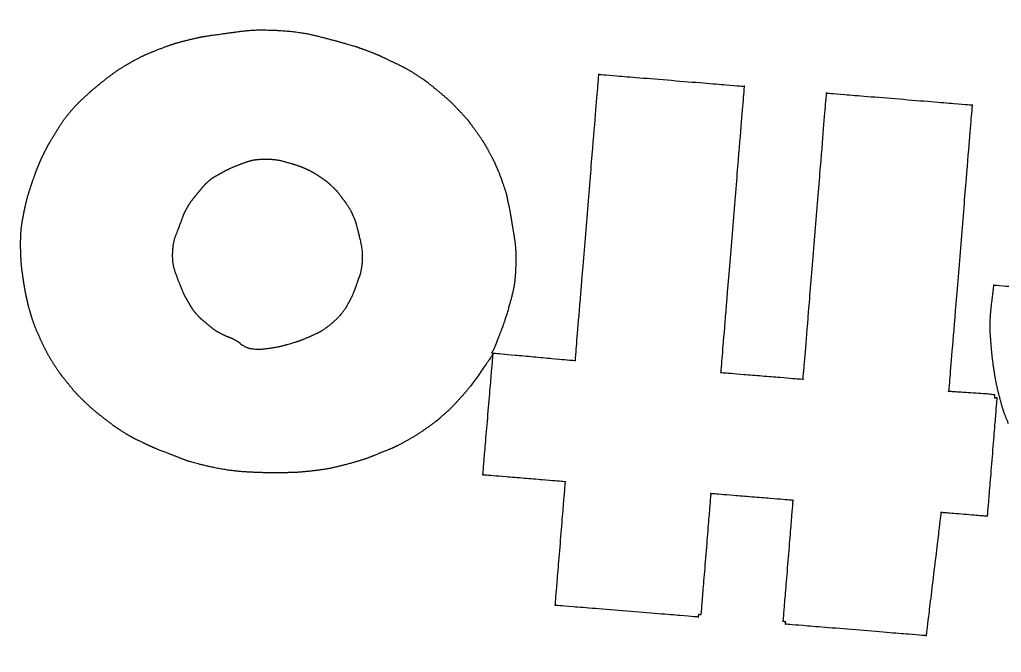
# Model space of a CAD drawing. Extents: x 2001876 to 2025694, y 804561 to 868938.
# Drawn here: x 2023034.14 to 2023063.24, y 807557.16 to 807575.93 of the extents above; entities that cross this region are included whole.
import ezdxf

# ---------------------------------------------------------------- set-up
doc = ezdxf.new("R2010")
doc.units = 0
doc.layers.add('Default', color=7, linetype='Continuous')
doc.layers.add('RD_PD_CLEAR ZONE', color=7, linetype='Continuous')

msp = doc.modelspace()

# ---------------------------------------------------------------- linework, layer by layer
at = {"layer": 'Default'}
for points in [[(2023039.145, 807575.331), (2023039.452, 807575.406), (2023039.683, 807575.447), (2023040.122, 807575.507)], [(2023040.122, 807575.507), (2023040.565, 807575.571), (2023041.196, 807575.642), (2023041.8, 807575.611)], [(2023041.8, 807575.611), (2023042.404, 807575.58), (2023043.335, 807575.353), (2023043.718, 807575.244)], [(2023038.283, 807575.06), (2023038.575, 807575.173), (2023038.837, 807575.256), (2023039.145, 807575.331)], [(2023043.718, 807575.244), (2023044.097, 807575.135), (2023044.23, 807575.088), (2023044.469, 807575)], [(2023037.382, 807574.636), (2023037.674, 807574.804), (2023037.986, 807574.943), (2023038.283, 807575.06)], [(2023044.469, 807575), (2023044.708, 807574.907), (2023044.91, 807574.818), (2023045.147, 807574.702)], [(2023036.544, 807574.052), (2023036.759, 807574.222), (2023037.09, 807574.469), (2023037.382, 807574.636)], [(2023045.147, 807574.702), (2023045.38, 807574.592), (2023045.647, 807574.456), (2023045.868, 807574.315)], [(2023045.868, 807574.315), (2023046.089, 807574.173), (2023046.248, 807574.055), (2023046.471, 807573.873)], [(2023050.61, 807565.819), (2023050.61, 807565.819), (2023051.306, 807574.307), (2023051.306, 807574.307)], [(2023051.306, 807574.307), (2023051.306, 807574.307), (2023055.615, 807573.954), (2023055.615, 807573.954)], [(2023036.063, 807573.636), (2023036.221, 807573.782), (2023036.329, 807573.878), (2023036.544, 807574.052)], [(2023046.471, 807573.873), (2023046.689, 807573.695), (2023046.982, 807573.43), (2023047.179, 807573.217)], [(2023055.615, 807573.954), (2023055.615, 807573.954), (2023054.92, 807565.466), (2023054.92, 807565.466)], [(2023057.362, 807565.266), (2023057.362, 807565.266), (2023058.058, 807573.754), (2023058.058, 807573.754)], [(2023058.058, 807573.754), (2023058.058, 807573.754), (2023062.372, 807573.4), (2023062.372, 807573.4)], [(2023035.624, 807573.179), (2023035.781, 807573.367), (2023035.91, 807573.493), (2023036.063, 807573.636)], [(2023062.372, 807573.4), (2023062.372, 807573.4), (2023061.677, 807564.912), (2023061.677, 807564.912)], [(2023035.153, 807572.492), (2023035.269, 807572.688), (2023035.467, 807572.991), (2023035.624, 807573.179)], [(2023047.179, 807573.217), (2023047.376, 807573.01), (2023047.517, 807572.829), (2023047.664, 807572.621)], [(2023047.664, 807572.621), (2023047.815, 807572.412), (2023047.965, 807572.172), (2023048.075, 807571.962)], [(2023034.887, 807572.026), (2023034.968, 807572.183), (2023035.032, 807572.297), (2023035.153, 807572.492)], [(2023034.675, 807571.555), (2023034.732, 807571.701), (2023034.81, 807571.868), (2023034.887, 807572.026)], [(2023048.075, 807571.962), (2023048.19, 807571.752), (2023048.267, 807571.572), (2023048.351, 807571.374)], [(2023040.629, 807571.624), (2023040.865, 807571.714), (2023041.149, 807571.791), (2023041.437, 807571.795)], [(2023041.437, 807571.795), (2023041.72, 807571.794), (2023042.157, 807571.676), (2023042.313, 807571.627)], [(2023034.529, 807571.166), (2023034.599, 807571.36), (2023034.617, 807571.409), (2023034.675, 807571.555)], [(2023040.016, 807571.327), (2023040.15, 807571.403), (2023040.394, 807571.533), (2023040.629, 807571.624)], [(2023042.313, 807571.627), (2023042.468, 807571.573), (2023042.504, 807571.561), (2023042.622, 807571.506)], [(2023042.622, 807571.506), (2023042.737, 807571.455), (2023042.876, 807571.376), (2023043.006, 807571.292)], [(2023048.351, 807571.374), (2023048.43, 807571.171), (2023048.54, 807570.838), (2023048.565, 807570.754)], [(2023034.263, 807570.202), (2023034.332, 807570.552), (2023034.462, 807570.966), (2023034.529, 807571.166)], [(2023039.456, 807570.835), (2023039.547, 807570.941), (2023039.663, 807571.078), (2023039.756, 807571.157)], [(2023039.756, 807571.157), (2023039.854, 807571.236), (2023039.882, 807571.251), (2023040.016, 807571.327)], [(2023043.006, 807571.292), (2023043.136, 807571.208), (2023043.274, 807571.106), (2023043.392, 807570.991)], [(2023039.217, 807570.535), (2023039.283, 807570.621), (2023039.37, 807570.728), (2023039.456, 807570.835)], [(2023043.392, 807570.991), (2023043.511, 807570.881), (2023043.602, 807570.769), (2023043.713, 807570.618)], [(2023039.079, 807570.304), (2023039.134, 807570.409), (2023039.155, 807570.444), (2023039.217, 807570.535)], [(2023043.713, 807570.618), (2023043.824, 807570.472), (2023043.965, 807570.246), (2023044.03, 807570.09)], [(2023048.565, 807570.754), (2023048.585, 807570.666), (2023048.585, 807570.666), (2023048.6, 807570.578)], [(2023048.6, 807570.578), (2023048.621, 807570.49), (2023048.686, 807570.174), (2023048.737, 807569.851)], [(2023038.904, 807569.885), (2023038.98, 807570.094), (2023039.021, 807570.2), (2023039.079, 807570.304)], [(2023034.168, 807569.051), (2023034.161, 807569.403), (2023034.192, 807569.847), (2023034.263, 807570.202)], [(2023044.03, 807570.09), (2023044.095, 807569.939), (2023044.098, 807569.916), (2023044.147, 807569.734)], [(2023038.674, 807569.028), (2023038.691, 807569.346), (2023038.827, 807569.677), (2023038.904, 807569.885)], [(2023044.147, 807569.734), (2023044.196, 807569.552), (2023044.314, 807568.995), (2023044.287, 807568.714)], [(2023048.737, 807569.851), (2023048.793, 807569.531), (2023048.854, 807569.056), (2023048.843, 807568.637)], [(2023034.264, 807568.103), (2023034.232, 807568.32), (2023034.18, 807568.699), (2023034.168, 807569.051)], [(2023038.903, 807568.042), (2023038.804, 807568.279), (2023038.662, 807568.715), (2023038.674, 807569.028)], [(2023044.287, 807568.714), (2023044.255, 807568.439), (2023044.186, 807568.262), (2023044.126, 807568.089)], [(2023048.843, 807568.637), (2023048.831, 807568.219), (2023048.738, 807567.752), (2023048.624, 807567.36)], [(2023034.347, 807567.672), (2023034.317, 807567.807), (2023034.301, 807567.886), (2023034.264, 807568.103)], [(2023039.129, 807567.568), (2023039.049, 807567.711), (2023038.998, 807567.806), (2023038.903, 807568.042)], [(2023044.126, 807568.089), (2023044.066, 807567.916), (2023044.054, 807567.876), (2023043.959, 807567.669)], [(2023062.912, 807566.622), (2023062.884, 807566.953), (2023063.02, 807568.059), (2023063.02, 807568.059)], [(2023063.02, 807568.059), (2023063.02, 807568.059), (2023072.062, 807567.332), (2023072.062, 807567.332)], [(2023034.443, 807567.286), (2023034.386, 807567.477), (2023034.377, 807567.533), (2023034.347, 807567.672)], [(2023043.959, 807567.669), (2023043.861, 807567.467), (2023043.612, 807567.109), (2023043.387, 807566.922)], [(2023039.394, 807567.181), (2023039.302, 807567.284), (2023039.213, 807567.424), (2023039.129, 807567.568)], [(2023048.624, 807567.36), (2023048.51, 807566.968), (2023048.377, 807566.627), (2023048.238, 807566.269)], [(2023034.723, 807566.524), (2023034.603, 807566.784), (2023034.496, 807567.094), (2023034.443, 807567.286)], [(2023039.674, 807566.921), (2023039.558, 807567.017), (2023039.49, 807567.073), (2023039.394, 807567.181)], [(2023040.1, 807566.617), (2023039.947, 807566.698), (2023039.789, 807566.825), (2023039.674, 807566.921)], [(2023043.387, 807566.922), (2023043.162, 807566.731), (2023042.89, 807566.593), (2023042.673, 807566.497)], [(2023035.145, 807565.723), (2023035, 807565.953), (2023034.839, 807566.263), (2023034.723, 807566.524)], [(2023040.557, 807566.406), (2023040.444, 807566.47), (2023040.254, 807566.54), (2023040.1, 807566.617)], [(2023042.673, 807566.497), (2023042.451, 807566.406), (2023042.39, 807566.383), (2023042.1, 807566.298)], [(2023063.008, 807565.633), (2023062.966, 807565.947), (2023062.935, 807566.292), (2023062.912, 807566.622)], [(2023040.883, 807566.201), (2023040.707, 807566.284), (2023040.666, 807566.342), (2023040.557, 807566.406)], [(2023042.1, 807566.298), (2023041.814, 807566.207), (2023041.054, 807566.119), (2023040.883, 807566.201)], [(2023048.238, 807566.269), (2023048.196, 807566.149), (2023048.124, 807566.046), (2023048.124, 807566.046)], [(2023048.172, 807566.014), (2023048.172, 807566.014), (2023047.524, 807565.073), (2023047.333, 807564.856)], [(2023047.868, 807562.426), (2023047.868, 807562.426), (2023048.172, 807566.014), (2023048.172, 807566.014)], [(2023048.124, 807566.046), (2023048.124, 807566.046), (2023050.61, 807565.819), (2023050.61, 807565.819)], [(2023035.568, 807565.14), (2023035.414, 807565.331), (2023035.291, 807565.496), (2023035.145, 807565.723)], [(2023063.19, 807564.729), (2023063.117, 807565.013), (2023063.055, 807565.315), (2023063.008, 807565.633)], [(2023054.92, 807565.466), (2023054.92, 807565.466), (2023057.362, 807565.266), (2023057.362, 807565.266)], [(2023036.074, 807564.588), (2023035.884, 807564.768), (2023035.721, 807564.95), (2023035.568, 807565.14)], [(2023047.333, 807564.856), (2023047.142, 807564.643), (2023046.912, 807564.393), (2023046.735, 807564.239)], [(2023061.677, 807564.912), (2023061.677, 807564.912), (2023063.043, 807564.828), (2023063.041, 807564.8)], [(2023063.108, 807564.726), (2023063.108, 807564.726), (2023062.819, 807561.201), (2023062.819, 807561.201)], [(2023063.041, 807564.8), (2023063.039, 807564.778), (2023063.037, 807564.755), (2023063.035, 807564.732)], [(2023063.035, 807564.732), (2023063.033, 807564.705), (2023063.108, 807564.726), (2023063.108, 807564.726)], [(2023063.454, 807563.941), (2023063.343, 807564.205), (2023063.263, 807564.449), (2023063.19, 807564.729)], [(2023036.71, 807564.048), (2023036.521, 807564.195), (2023036.265, 807564.404), (2023036.074, 807564.588)], [(2023046.735, 807564.239), (2023046.562, 807564.08), (2023046.509, 807564.038), (2023046.314, 807563.895)], [(2023037.193, 807563.707), (2023037.019, 807563.817), (2023036.899, 807563.904), (2023036.71, 807564.048)], [(2023046.314, 807563.895), (2023046.116, 807563.751), (2023045.797, 807563.54), (2023045.549, 807563.405)], [(2023037.765, 807563.396), (2023037.536, 807563.501), (2023037.371, 807563.597), (2023037.193, 807563.707)], [(2023038.55, 807563.062), (2023038.214, 807563.19), (2023037.989, 807563.286), (2023037.765, 807563.396)], [(2023045.549, 807563.405), (2023045.296, 807563.271), (2023045.116, 807563.19), (2023044.829, 807563.077)], [(2023039.786, 807562.669), (2023039.248, 807562.79), (2023038.881, 807562.93), (2023038.55, 807563.062)], [(2023044.829, 807563.077), (2023044.545, 807562.958), (2023044.179, 807562.833), (2023043.825, 807562.739)], [(2023041.792, 807562.491), (2023041.345, 807562.486), (2023040.328, 807562.547), (2023039.786, 807562.669)], [(2023043.825, 807562.739), (2023043.465, 807562.641), (2023043.026, 807562.567), (2023042.685, 807562.531)], [(2023042.685, 807562.531), (2023042.345, 807562.5), (2023042.24, 807562.495), (2023041.792, 807562.491)], [(2023050.316, 807562.225), (2023050.316, 807562.225), (2023047.868, 807562.426), (2023047.868, 807562.426)], [(2023050.015, 807558.559), (2023050.015, 807558.559), (2023050.316, 807562.225), (2023050.316, 807562.225)], [(2023054.625, 807561.872), (2023054.625, 807561.872), (2023054.331, 807558.279), (2023054.331, 807558.279)], [(2023057.068, 807561.672), (2023057.068, 807561.672), (2023054.625, 807561.872), (2023054.625, 807561.872)], [(2023056.773, 807558.078), (2023056.773, 807558.078), (2023057.068, 807561.672), (2023057.068, 807561.672)], [(2023061.45, 807561.313), (2023061.45, 807561.313), (2023061.009, 807557.658), (2023061.009, 807557.658)], [(2023062.819, 807561.201), (2023062.819, 807561.201), (2023061.45, 807561.313), (2023061.45, 807561.313)], [(2023054.252, 807558.212), (2023054.252, 807558.212), (2023050.015, 807558.559), (2023050.015, 807558.559)], [(2023054.258, 807558.285), (2023054.258, 807558.285), (2023054.252, 807558.212), (2023054.252, 807558.212)], [(2023054.331, 807558.279), (2023054.331, 807558.279), (2023054.258, 807558.285), (2023054.258, 807558.285)], [(2023056.846, 807558.072), (2023056.846, 807558.072), (2023056.773, 807558.078), (2023056.773, 807558.078)], [(2023061.009, 807557.658), (2023061.009, 807557.658), (2023056.84, 807558), (2023056.84, 807558)], [(2023056.84, 807558), (2023056.84, 807558), (2023056.846, 807558.072), (2023056.846, 807558.072)], [(2023061.009, 807557.658), (2023061.009, 807557.658), (2023061.009, 807557.658), (2023061.009, 807557.658)]]:
    msp.add_open_spline(points, degree=2, dxfattribs=at)
at = {"layer": 'RD_PD_CLEAR ZONE'}
msp.add_arc((2021702.161, 807758.758), 1637.022, 308.69683, 355.712971, dxfattribs=at)

doc.saveas('drawing.dxf')
